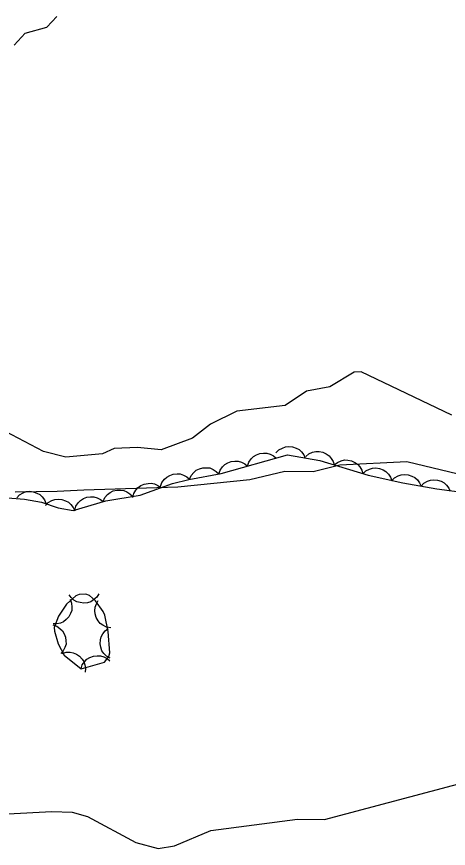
# Model space of a CAD drawing. Extents: x 336540 to 340074, y 5572036 to 5573747.
# Drawn here: x 336976.8 to 337020.3, y 5573237.4 to 5573321.1 of the extents above; entities that cross this region are included whole.
import ezdxf

# ---------------------------------------------------------------- set-up
doc = ezdxf.new("R2010")
doc.units = 0
for name, color, linetype in [('Niveau 2', 7, 'Continuous'), ('Niveau 4', 7, 'Continuous'), ('Niveau 44', 7, 'Continuous')]:
    doc.layers.add(name, color=color, linetype=linetype)

msp = doc.modelspace()

# ---------------------------------------------------------------- linework, layer by layer
at = {"layer": 'Niveau 2'}
for points in [[(336976.67, 5573273.27), (336980.9, 5573273.32), (336983.6, 5573273.47), (336993.07, 5573273.77), (337000.32, 5573274.49), (337003.82, 5573275.35), (337006.7, 5573275.31), (337009.38, 5573275.97), (337016.13, 5573276.32), (337021.28, 5573275.06)], [(336972.11, 5573240.62), (336980.37, 5573241.05), (336982.42, 5573240.99), (336983.97, 5573240.56), (336988.84, 5573237.93), (336991.07, 5573237.35), (336992.74, 5573237.62), (336996.39, 5573239.15), (337005.12, 5573240.29), (337007.83, 5573240.27), (337022.86, 5573244.26)]]:
    msp.add_lwpolyline(points, dxfattribs=at)
at = {"layer": 'Niveau 4'}
for points in [[(336976.57, 5573318.23), (336977.7, 5573319.46), (336979.88, 5573320.06), (336980.86, 5573321.13)], [(337020.66, 5573280.98), (337011.51, 5573285.33), (337010.83, 5573285.3), (337008.37, 5573283.83), (337006.02, 5573283.4), (337003.88, 5573281.94), (336998.99, 5573281.39)], [(336998.99, 5573281.39), (336996.34, 5573280.09), (336994.54, 5573278.66), (336991.38, 5573277.5), (336989, 5573277.74), (336986.64, 5573277.64), (336985.48, 5573277.08), (336981.77, 5573276.74), (336979.54, 5573277.33), (336975.04, 5573279.66)]]:
    msp.add_lwpolyline(points, dxfattribs=at)
at = {"layer": 'Niveau 44'}
for points in [[(337002.94, 5573277.18), (337003.23, 5573277.48), (337003.59, 5573277.67), (337003.9, 5573277.79), (337004.25, 5573277.82), (337004.61, 5573277.79), (337004.97, 5573277.66), (337005.27, 5573277.52), (337005.52, 5573277.28), (337005.75, 5573276.98), (337005.9, 5573276.66)], [(336974.18, 5573272.78), (336977.63, 5573272.52), (336979.34, 5573272.21), (336981.01, 5573271.65), (336982.52, 5573271.38), (336985.8, 5573272.34), (336989.25, 5573272.94), (336992.52, 5573274.1), (336994.16, 5573274.51), (336997.44, 5573275.11), (337004.11, 5573276.97)], [(337000.08, 5573275.85), (337000.21, 5573276.24), (337000.45, 5573276.57), (337000.67, 5573276.81), (337000.97, 5573276.99), (337001.32, 5573277.12), (337001.7, 5573277.16), (337002.03, 5573277.16), (337002.36, 5573277.05), (337002.69, 5573276.88), (337002.97, 5573276.65)], [(337004.11, 5573276.97), (337007.35, 5573276.4), (337012.23, 5573274.95), (337015.72, 5573274.16), (337019.15, 5573273.55), (337022.43, 5573273.11)], [(337005.94, 5573276.82), (337006.26, 5573277.09), (337006.63, 5573277.24), (337006.95, 5573277.33), (337007.3, 5573277.31), (337007.67, 5573277.24), (337008.01, 5573277.07), (337008.29, 5573276.9), (337008.51, 5573276.63), (337008.7, 5573276.31), (337008.81, 5573275.97)], [(336997.19, 5573275.04), (336997.32, 5573275.44), (336997.56, 5573275.77), (336997.78, 5573276.01), (336998.08, 5573276.19), (336998.43, 5573276.32), (336998.81, 5573276.36), (336999.14, 5573276.36), (336999.47, 5573276.25), (336999.8, 5573276.08), (337000.08, 5573275.85)], [(337008.81, 5573275.97), (337009.13, 5573276.23), (337009.51, 5573276.39), (337009.83, 5573276.47), (337010.18, 5573276.46), (337010.54, 5573276.39), (337010.89, 5573276.22), (337011.16, 5573276.04), (337011.39, 5573275.77), (337011.58, 5573275.45), (337011.69, 5573275.11)], [(336991.32, 5573273.8), (336991.46, 5573274.19), (336991.71, 5573274.52), (336991.94, 5573274.75), (336992.25, 5573274.92), (336992.6, 5573275.04), (336992.98, 5573275.07), (336993.3, 5573275.06), (336993.64, 5573274.95), (336993.96, 5573274.77), (336994.23, 5573274.53)], [(336994.23, 5573274.52), (336994.4, 5573274.91), (336994.66, 5573275.21), (336994.91, 5573275.43), (336995.23, 5573275.58), (336995.58, 5573275.68), (336995.97, 5573275.69), (336996.29, 5573275.66), (336996.62, 5573275.52), (336996.93, 5573275.32), (336997.18, 5573275.06)], [(337011.68, 5573275.08), (337011.98, 5573275.36), (337012.35, 5573275.54), (337012.66, 5573275.65), (337013.01, 5573275.66), (337013.38, 5573275.61), (337013.73, 5573275.46), (337014.02, 5573275.31), (337014.26, 5573275.05), (337014.47, 5573274.75), (337014.6, 5573274.41)], [(337014.59, 5573274.36), (337014.88, 5573274.66), (337015.24, 5573274.86), (337015.55, 5573274.98), (337015.9, 5573275.01), (337016.27, 5573274.97), (337016.63, 5573274.84), (337016.92, 5573274.7), (337017.18, 5573274.46), (337017.4, 5573274.16), (337017.55, 5573273.84)], [(337017.55, 5573273.84), (337017.84, 5573274.13), (337018.19, 5573274.33), (337018.5, 5573274.45), (337018.85, 5573274.48), (337019.22, 5573274.45), (337019.58, 5573274.32), (337019.87, 5573274.18), (337020.13, 5573273.93), (337020.35, 5573273.64), (337020.5, 5573273.31)], [(336985.54, 5573272.29), (336985.71, 5573272.68), (336985.98, 5573272.98), (336986.23, 5573273.2), (336986.55, 5573273.35), (336986.9, 5573273.44), (336987.29, 5573273.44), (336987.61, 5573273.41), (336987.93, 5573273.27), (336988.24, 5573273.07), (336988.49, 5573272.81)], [(336988.53, 5573272.68), (336988.63, 5573273.09), (336988.84, 5573273.43), (336989.05, 5573273.69), (336989.34, 5573273.89), (336989.68, 5573274.04), (336990.06, 5573274.11), (336990.38, 5573274.13), (336990.72, 5573274.05), (336991.06, 5573273.9), (336991.35, 5573273.69)], [(336976.83, 5573272.67), (336977.12, 5573272.96), (336977.48, 5573273.16), (336977.79, 5573273.28), (336978.14, 5573273.31), (336978.5, 5573273.27), (336978.86, 5573273.14), (336979.16, 5573273), (336979.41, 5573272.76), (336979.63, 5573272.46), (336979.78, 5573272.13)], [(336982.67, 5573271.42), (336982.79, 5573271.82), (336983.02, 5573272.15), (336983.25, 5573272.4), (336983.55, 5573272.58), (336983.89, 5573272.72), (336984.27, 5573272.76), (336984.6, 5573272.76), (336984.94, 5573272.66), (336985.27, 5573272.49), (336985.55, 5573272.27)], [(336979.72, 5573271.88), (336980.01, 5573272.18), (336980.36, 5573272.38), (336980.67, 5573272.5), (336981.02, 5573272.53), (336981.39, 5573272.49), (336981.75, 5573272.36), (336982.04, 5573272.22), (336982.3, 5573271.98), (336982.52, 5573271.68), (336982.67, 5573271.35)], [(336983.31, 5573255.44), (336985.69, 5573256.1), (336986.1, 5573256.67), (336986.2, 5573257.03), (336986.05, 5573259.19), (336985.71, 5573260.85), (336985.54, 5573261.22), (336984.76, 5573262.28), (336984.15, 5573262.81), (336983.81, 5573262.95), (336983.12, 5573262.93), (336982.8, 5573262.77), (336981.86, 5573261.94), (336981.05, 5573260.75), (336980.62, 5573259.59), (336980.64, 5573259.23), (336981.01, 5573257.95), (336981.6, 5573256.81), (336983.31, 5573255.44)], [(336985.11, 5573262.99), (336984.89, 5573262.64), (336984.58, 5573262.37), (336984.3, 5573262.19), (336983.97, 5573262.09), (336983.6, 5573262.05), (336983.22, 5573262.1), (336982.9, 5573262.18), (336982.6, 5573262.36), (336982.33, 5573262.61), (336982.11, 5573262.9)], [(336982.2, 5573262.44), (336982.36, 5573262.05), (336982.39, 5573261.65), (336982.37, 5573261.32), (336982.26, 5573260.99), (336982.08, 5573260.66), (336981.81, 5573260.39), (336981.56, 5573260.18), (336981.23, 5573260.04), (336980.87, 5573259.96), (336980.51, 5573259.96)], [(336986.3, 5573259.57), (336985.88, 5573259.64), (336985.52, 5573259.82), (336985.25, 5573260.01), (336985.02, 5573260.28), (336984.84, 5573260.6), (336984.74, 5573260.97), (336984.69, 5573261.29), (336984.74, 5573261.64), (336984.86, 5573261.99), (336985.04, 5573262.3)], [(336980.46, 5573259.85), (336980.86, 5573259.72), (336981.19, 5573259.49), (336981.44, 5573259.26), (336981.62, 5573258.96), (336981.75, 5573258.62), (336981.79, 5573258.24), (336981.8, 5573257.91), (336981.69, 5573257.57), (336981.52, 5573257.24), (336981.29, 5573256.97)], [(336986.24, 5573256.49), (336985.88, 5573256.7), (336985.6, 5573256.99), (336985.41, 5573257.26), (336985.29, 5573257.6), (336985.24, 5573257.96), (336985.27, 5573258.34), (336985.34, 5573258.66), (336985.51, 5573258.97), (336985.75, 5573259.26), (336986.03, 5573259.48)], [(336981.4, 5573256.97), (336981.8, 5573257.1), (336982.2, 5573257.1), (336982.53, 5573257.06), (336982.85, 5573256.91), (336983.16, 5573256.71), (336983.41, 5573256.42), (336983.6, 5573256.16), (336983.71, 5573255.82), (336983.77, 5573255.46), (336983.74, 5573255.1)], [(336983.31, 5573255.44), (336983.44, 5573255.84), (336983.68, 5573256.17), (336983.9, 5573256.41), (336984.21, 5573256.59), (336984.55, 5573256.71), (336984.94, 5573256.75), (336985.26, 5573256.75), (336985.6, 5573256.65), (336985.93, 5573256.47), (336986.2, 5573256.24)]]:
    msp.add_lwpolyline(points, dxfattribs=at)

doc.saveas('drawing.dxf')
